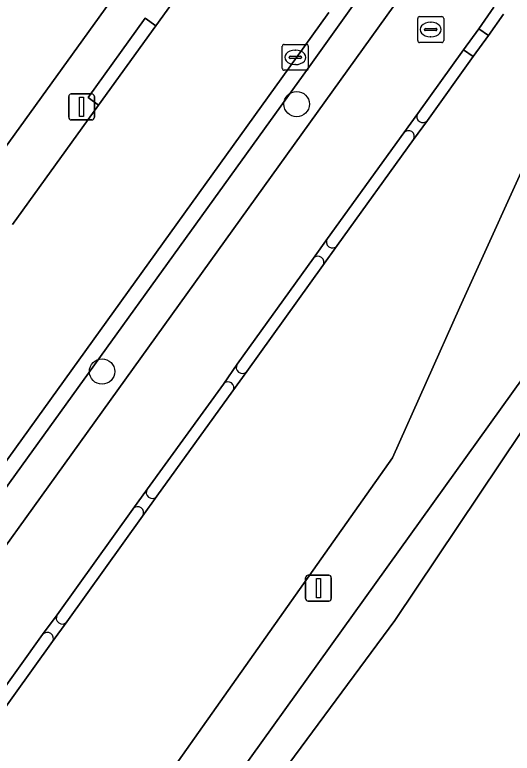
# Model space of a CAD drawing. Extents: x 158835 to 160077, y 386387 to 387778.
# Drawn here: x 159275.32 to 159294.5, y 386845.61 to 386874.1 of the extents above; entities that cross this region are included whole.
import ezdxf

# ---------------------------------------------------------------- set-up
doc = ezdxf.new("R2010")
doc.units = 0
for name, color, linetype in [('IMGEO_Berm_groen', 7, 'Continuous'), ('IMGEO_Boom', 7, 'Continuous'), ('IMGEO_Erf', 7, 'Continuous'), ('IMGEO_Fietspad_gesloten', 7, 'Continuous'), ('IMGEO_Groenvoorziening', 7, 'Continuous'), ('IMGEO_Haag', 7, 'Continuous'), ('IMGEO_Kolk', 7, 'Continuous'), ('IMGEO_Lichtmast', 7, 'Continuous'), ('IMGEO_Oever', 7, 'Continuous'), ('IMGEO_OVBaan_gesloten', 7, 'Continuous'), ('IMGEO_Rijbaan_lokaal_open', 7, 'Continuous'), ('IMGEO_Rioolput', 7, 'Continuous'), ('IMGEO_Verkeerseiland_gesloten', 7, 'Continuous'), ('IMGEO_Verkeerseiland_open', 7, 'Continuous'), ('IMGEO_Voetpad_open', 7, 'Continuous'), ('IMGEO_Waterloop', 7, 'Continuous')]:
    doc.layers.add(name, color=color, linetype=linetype)

msp = doc.modelspace()

# ---------------------------------------------------------------- linework, layer by layer
at = {"layer": 'IMGEO_Berm_groen'}
for points in [[(159295.76, 386869.432), (159295.549, 386869.585), (159292.478, 386862.818), (159289.882, 386857.012), (159279.508, 386842.292), (159269.535, 386832.931), (159269.123, 386833.233)], [(159267.753, 386822.227), (159295.387, 386860.749), (159295.601, 386860.966), (159295.878, 386861.206), (159296.176, 386861.419), (159296.492, 386861.606), (159296.823, 386861.763), (159297.167, 386861.89), (159297.52, 386861.986), (159297.881, 386862.05), (159298.246, 386862.081), (159298.613, 386862.08), (159298.978, 386862.046), (159301.086, 386860.847), (159303.915, 386859.238), (159309.692, 386855.626), (159318.226, 386848.139), (159331.328, 386840.727), (159340.052, 386828.578)]]:
    msp.add_lwpolyline(points, dxfattribs=at)
at = {"layer": 'IMGEO_Boom'}
for centre in [(159286.192, 386870.657), (159278.689, 386860.338)]:
    msp.add_circle(centre, 0.489, dxfattribs=at)
at = {"layer": 'IMGEO_Erf'}
msp.add_lwpolyline([(159268.011, 386859.357), (159282.621, 386879.644), (159282.72, 386879.799), (159282.804, 386879.962), (159282.873, 386880.132), (159282.914, 386880.267)], dxfattribs=at)
at = {"layer": 'IMGEO_Fietspad_gesloten'}
for points in [[(159291.313, 386876.256), (159290.843, 386875.635), (159289.915, 386874.409), (159260.77, 386833.848)], [(159279.873, 386855.033), (159280.435, 386855.808), (159283.369, 386859.853), (159283.902, 386860.628), (159286.841, 386864.711), (159287.379, 386865.473), (159290.329, 386869.544), (159290.859, 386870.292), (159292.625, 386872.746), (159293.211, 386873.567), (159293.798, 386874.394)], [(159273.477, 386846.12), (159276.398, 386850.189), (159276.964, 386850.953), (159279.873, 386855.033)]]:
    msp.add_lwpolyline(points, dxfattribs=at)
at = {"layer": 'IMGEO_Groenvoorziening'}
for points in [[(159273.392, 386853.651), (159286.673, 386872.099), (159288.864, 386875.168)], [(159288.864, 386875.168), (159286.673, 386872.099), (159273.392, 386853.651)], [(159260.77, 386833.848), (159289.915, 386874.409)], [(159287.428, 386874.189), (159286.185, 386872.449), (159272.905, 386854.001)]]:
    msp.add_lwpolyline(points, dxfattribs=at)
at = {"layer": 'IMGEO_Haag'}
for points in [[(159273.392, 386853.651), (159286.673, 386872.099), (159288.864, 386875.168)], [(159287.428, 386874.189), (159286.185, 386872.449), (159272.905, 386854.001)]]:
    msp.add_lwpolyline(points, dxfattribs=at)
at = {"layer": 'IMGEO_Kolk'}
for p, q in [((159285.639, 386872.035), (159285.639, 386872.887)), ((159285.714, 386872.961), (159286.566, 386872.961)), ((159286.127, 386872.741), (159286.152, 386872.741)), ((159286.64, 386872.887), (159286.64, 386872.035)), ((159285.898, 386872.455), (159285.898, 386872.467)), ((159286.336, 386872.418), (159285.938, 386872.418)), ((159285.941, 386872.504), (159286.339, 386872.504)), ((159286.382, 386872.467), (159286.382, 386872.455)), ((159286.15, 386872.181), (159286.125, 386872.181)), ((159286.566, 386871.961), (159285.714, 386871.961))]:
    msp.add_line(p, q, dxfattribs=at)
for points in [[(159285.639, 386872.035), (159285.639, 386872.887)], [(159285.714, 386872.961), (159286.566, 386872.961)], [(159286.64, 386872.887), (159286.64, 386872.035)], [(159286.566, 386871.961), (159285.714, 386871.961)]]:
    msp.add_lwpolyline(points, dxfattribs=at)
for centre, radius, start, end in [((159285.716, 386872.885), 0.0765, 91.552, 178.448), ((159285.716, 386872.885), 0.0765, 91.552, 178.448), ((159286.564, 386872.885), 0.0765, 1.552, 88.448), ((159286.564, 386872.885), 0.0765, 1.552, 88.448), ((159285.938, 386872.464), 0.0403, 85.8775, 175.7526), ((159285.935, 386872.454), 0.0366, 178.938, 274.7102), ((159286.339, 386872.461), 0.043, 264.8664, 352.4533), ((159286.343, 386872.466), 0.0386, 1.7309, 96.639), ((159285.716, 386872.037), 0.0765, 181.552, 268.448), ((159285.716, 386872.037), 0.0765, 181.552, 268.448), ((159286.564, 386872.037), 0.0765, 271.552, 358.448), ((159286.564, 386872.037), 0.0765, 271.552, 358.448)]:
    msp.add_arc(centre, radius, start, end, dxfattribs=at)
for centre, major_axis, ratio, start_param, end_param in [((159286.126, 386872.461), (-0.387, 0.002), 0.722429, 4.712389, 7.853982), ((159286.151, 386872.461), (-0.39, 0.002), 0.717154, 1.570796, 4.712389)]:
    msp.add_ellipse(centre, major_axis=major_axis, ratio=ratio, start_param=start_param, end_param=end_param, dxfattribs=at)
at = {"layer": 'IMGEO_Lichtmast'}
for p, q in [((159277.502, 386871.048), (159278.292, 386871.048)), ((159278.292, 386871.048), (159277.502, 386871.048)), ((159277.402, 386870.148), (159277.402, 386870.948)), ((159277.402, 386870.948), (159277.402, 386870.148)), ((159278.392, 386870.948), (159278.392, 386870.148)), ((159278.392, 386870.148), (159278.392, 386870.948)), ((159278.292, 386870.048), (159277.502, 386870.048)), ((159277.502, 386870.048), (159278.292, 386870.048)), ((159286.636, 386852.48), (159287.426, 386852.48)), ((159287.426, 386852.48), (159286.636, 386852.48)), ((159286.536, 386851.58), (159286.536, 386852.38)), ((159286.536, 386852.38), (159286.536, 386851.58)), ((159287.526, 386852.38), (159287.526, 386851.58)), ((159287.526, 386851.58), (159287.526, 386852.38)), ((159287.426, 386851.48), (159286.636, 386851.48)), ((159286.636, 386851.48), (159287.426, 386851.48))]:
    msp.add_line(p, q, dxfattribs=at)
for points in [[(159277.822, 386870.923), (159277.972, 386870.923), (159277.972, 386870.173), (159277.822, 386870.173), (159277.822, 386870.923)], [(159286.956, 386852.355), (159287.106, 386852.355), (159287.106, 386851.605), (159286.956, 386851.605), (159286.956, 386852.355)]]:
    msp.add_lwpolyline(points, dxfattribs=at)
for centre, start, end in [((159277.502, 386870.948), 90, 180), ((159277.502, 386870.948), 90, 180), ((159278.292, 386870.948), 0, 90), ((159278.292, 386870.948), 360, 90), ((159277.502, 386870.148), 180, 270), ((159277.502, 386870.148), 180, 270), ((159278.292, 386870.148), 270, 0), ((159278.292, 386870.148), 270, 0), ((159286.636, 386852.38), 90, 180), ((159286.636, 386852.38), 90, 180), ((159287.426, 386852.38), 0, 90), ((159287.426, 386852.38), 360, 90), ((159286.636, 386851.58), 180, 270), ((159286.636, 386851.58), 180, 270), ((159287.426, 386851.58), 270, 0), ((159287.426, 386851.58), 270, 0)]:
    msp.add_arc(centre, 0.1, start, end, dxfattribs=at)
at = {"layer": 'IMGEO_Oever'}
for points in [[(159295.387, 386860.749), (159267.753, 386822.227)], [(159243.655, 386775.496), (159247.064, 386783.134), (159253.594, 386795.373), (159259.508, 386805.927), (159265.791, 386817.385), (159269.282, 386822.806), (159277.228, 386833.545), (159284.538, 386843.381), (159289.98, 386850.732), (159295.668, 386859.233)]]:
    msp.add_lwpolyline(points, dxfattribs=at)
at = {"layer": 'IMGEO_OVBaan_gesloten'}
for points in [[(159294.17, 386874.129), (159293.585, 386873.3), (159292.99, 386872.488), (159291.237, 386870.03), (159290.694, 386869.294), (159287.754, 386865.199), (159287.202, 386864.431), (159284.274, 386860.346), (159283.735, 386859.594), (159280.802, 386855.527), (159280.253, 386854.761), (159277.334, 386850.684), (159276.783, 386849.924), (159273.85, 386845.844)], [(159269.123, 386833.233), (159269.535, 386832.931), (159279.508, 386842.292), (159289.882, 386857.012), (159292.478, 386862.818), (159295.549, 386869.585)]]:
    msp.add_lwpolyline(points, dxfattribs=at)
at = {"layer": 'IMGEO_Rijbaan_lokaal_open'}
for points in [[(159282.841, 386876.574), (159280.756, 386873.676), (159278.555, 386870.621), (159275.231, 386866.006)], [(159272.905, 386854.001), (159286.185, 386872.449), (159287.428, 386874.189)]]:
    msp.add_lwpolyline(points, dxfattribs=at)
at = {"layer": 'IMGEO_Rioolput'}
for p, q in [((159290.858, 386873.108), (159290.858, 386873.96)), ((159290.933, 386874.034), (159291.785, 386874.034)), ((159291.859, 386873.96), (159291.859, 386873.108)), ((159291.16, 386873.577), (159291.558, 386873.577)), ((159291.346, 386873.814), (159291.371, 386873.814)), ((159291.117, 386873.528), (159291.117, 386873.54)), ((159291.555, 386873.491), (159291.157, 386873.491)), ((159291.601, 386873.54), (159291.601, 386873.528)), ((159291.785, 386873.034), (159290.933, 386873.034)), ((159291.369, 386873.254), (159291.344, 386873.254))]:
    msp.add_line(p, q, dxfattribs=at)
for points in [[(159290.858, 386873.108), (159290.858, 386873.96)], [(159290.933, 386874.034), (159291.785, 386874.034)], [(159291.859, 386873.96), (159291.859, 386873.108)], [(159291.785, 386873.034), (159290.933, 386873.034)]]:
    msp.add_lwpolyline(points, dxfattribs=at)
for centre, radius, start, end in [((159290.935, 386873.958), 0.0765, 91.552, 178.448), ((159290.935, 386873.958), 0.0765, 91.552, 178.448), ((159291.783, 386873.958), 0.0765, 1.552, 88.448), ((159291.783, 386873.958), 0.0765, 1.552, 88.448), ((159291.157, 386873.537), 0.0403, 85.8775, 175.7526), ((159291.562, 386873.539), 0.0386, 1.7309, 96.639), ((159291.154, 386873.527), 0.0366, 178.938, 274.7102), ((159291.558, 386873.534), 0.043, 264.8664, 352.4533), ((159290.935, 386873.11), 0.0765, 181.552, 268.448), ((159290.935, 386873.11), 0.0765, 181.552, 268.448), ((159291.783, 386873.11), 0.0765, 271.552, 358.448), ((159291.783, 386873.11), 0.0765, 271.552, 358.448)]:
    msp.add_arc(centre, radius, start, end, dxfattribs=at)
for centre, major_axis, ratio, start_param, end_param in [((159291.345, 386873.534), (-0.387, 0.002), 0.722429, 4.712389, 7.853982), ((159291.37, 386873.534), (-0.39, 0.002), 0.717154, 1.570796, 4.712389)]:
    msp.add_ellipse(centre, major_axis=major_axis, ratio=ratio, start_param=start_param, end_param=end_param, dxfattribs=at)
at = {"layer": 'IMGEO_Verkeerseiland_gesloten'}
for points in [[(159293.798, 386874.394), (159293.211, 386873.567), (159293.585, 386873.3), (159294.17, 386874.129)], [(159286.841, 386864.711), (159283.902, 386860.628)], [(159284.274, 386860.346), (159287.202, 386864.431)], [(159279.873, 386855.033), (159276.964, 386850.953)], [(159277.334, 386850.684), (159280.253, 386854.761)], [(159276.398, 386850.189), (159273.477, 386846.12)], [(159273.85, 386845.844), (159276.783, 386849.924)]]:
    msp.add_lwpolyline(points, dxfattribs=at)
for centre, radius, start, end in [((159287.015, 386864.562), 0.229, 324.9497, 139.4543), ((159284.095, 386860.497), 0.234, 145.8591, 319.8119), ((159280.061, 386854.894), 0.234, 325.2958, 143.5148), ((159277.152, 386850.823), 0.229, 145.276, 322.6876), ((159276.581, 386850.042), 0.234, 329.6869, 141.233)]:
    msp.add_arc(centre, radius, start, end, dxfattribs=at)
at = {"layer": 'IMGEO_Verkeerseiland_open'}
for points in [[(159291.237, 386870.03), (159292.99, 386872.488), (159292.625, 386872.746), (159290.859, 386870.292)], [(159290.329, 386869.544), (159287.379, 386865.473)], [(159287.754, 386865.199), (159290.694, 386869.294)], [(159283.369, 386859.853), (159280.435, 386855.808)], [(159280.802, 386855.527), (159283.735, 386859.594)]]:
    msp.add_lwpolyline(points, dxfattribs=at)
for centre, radius, start, end in [((159291.053, 386870.169), 0.23, 147.604, 322.9426), ((159290.508, 386869.414), 0.221, 327.3042, 143.8788), ((159287.571, 386865.342), 0.232, 145.8291, 321.8621), ((159283.547, 386859.716), 0.224, 327.1414, 142.2883), ((159280.623, 386855.673), 0.231, 144.3717, 320.748)]:
    msp.add_arc(centre, radius, start, end, dxfattribs=at)
at = {"layer": 'IMGEO_Voetpad_open'}
for points in [[(159282.621, 386879.644), (159268.011, 386859.357)], [(159275.231, 386866.006), (159278.555, 386870.621), (159278.15, 386870.913), (159280.351, 386873.968), (159280.756, 386873.676), (159282.841, 386876.574)], [(159290.859, 386870.292), (159290.329, 386869.544)], [(159290.694, 386869.294), (159291.237, 386870.03)], [(159287.379, 386865.473), (159286.841, 386864.711)], [(159287.202, 386864.431), (159287.754, 386865.199)], [(159283.902, 386860.628), (159283.369, 386859.853)], [(159283.735, 386859.594), (159284.274, 386860.346)], [(159280.435, 386855.808), (159279.873, 386855.033)], [(159280.253, 386854.761), (159280.802, 386855.527)], [(159276.964, 386850.953), (159276.398, 386850.189)], [(159276.783, 386849.924), (159277.334, 386850.684)]]:
    msp.add_lwpolyline(points, dxfattribs=at)
for points in [[(159278.555, 386870.621), (159280.756, 386873.676), (159280.351, 386873.968), (159278.15, 386870.913)], [(159293.211, 386873.567), (159292.625, 386872.746), (159292.99, 386872.488), (159293.585, 386873.3)]]:
    msp.add_lwpolyline(points, close=True, dxfattribs=at)
for centre, radius, start, end in [((159291.053, 386870.169), 0.23, 147.604, 322.9426), ((159290.508, 386869.414), 0.221, 327.3042, 143.8788), ((159287.571, 386865.342), 0.232, 145.8291, 321.8621), ((159287.015, 386864.562), 0.229, 324.9497, 139.4543), ((159284.095, 386860.497), 0.234, 145.8591, 319.8119), ((159283.547, 386859.716), 0.224, 327.1414, 142.2883), ((159280.623, 386855.673), 0.231, 144.3717, 320.748), ((159280.061, 386854.894), 0.234, 325.2958, 143.5148), ((159277.152, 386850.823), 0.229, 145.276, 322.6876), ((159276.581, 386850.042), 0.234, 329.6869, 141.233)]:
    msp.add_arc(centre, radius, start, end, dxfattribs=at)
at = {"layer": 'IMGEO_Waterloop'}
msp.add_lwpolyline([(159295.668, 386859.233), (159289.98, 386850.732), (159284.538, 386843.381), (159277.228, 386833.545), (159269.282, 386822.806), (159265.791, 386817.385), (159259.508, 386805.927), (159253.594, 386795.373), (159247.064, 386783.134), (159243.655, 386775.496)], dxfattribs=at)

doc.saveas('drawing.dxf')
